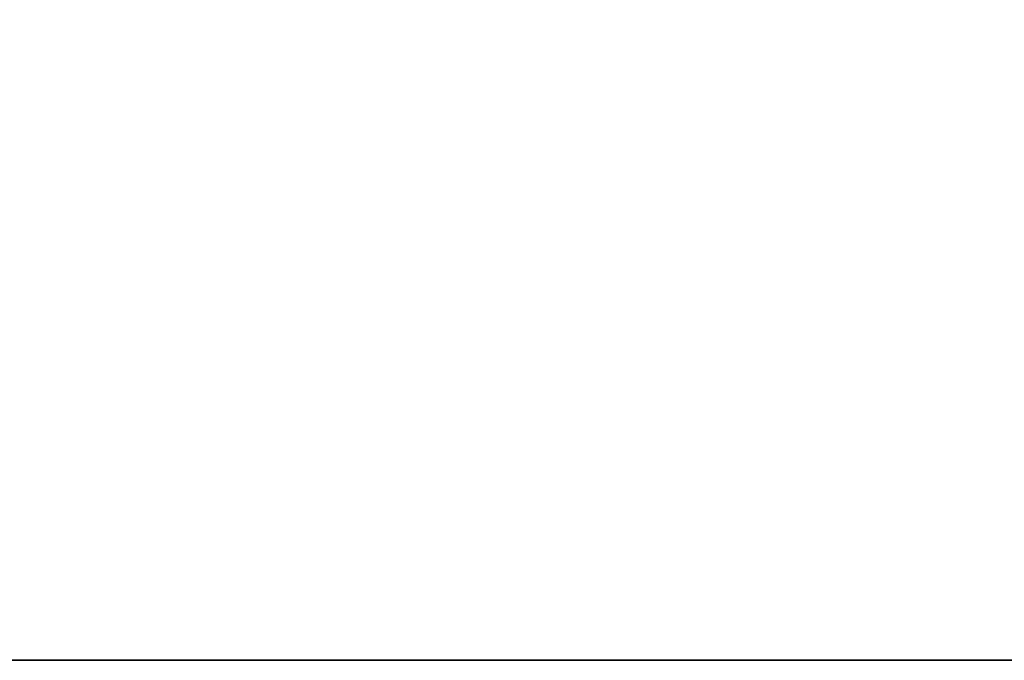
# Model space of a CAD drawing. Header units: millimetres. Extents: x -150 to 150, y -85 to 1149.
# Tile 391 of 656: x -63.988 to -63.373, y 1007.9 to 1008.3. Entities that reach past the tile are written whole.
import ezdxf

# ---------------------------------------------------------------- set-up
doc = ezdxf.new("R2010")
doc.units = ezdxf.units.MM
doc.header["$LTSCALE"] = 21.359881
doc.layers.add('9022', color=7, linetype='CONTINUOUS')
doc.layers.add('9025', color=7, linetype='CONTINUOUS')

msp = doc.modelspace()

# ---------------------------------------------------------------- linework, layer by layer
at = {"layer": '9022', "linetype": 'CONTINUOUS'}
for points in [[(-68.39935, 1007.9, 166.25244), (-57.6942, 1007.9, 161.3017), (-68.23326, 1007.9, 433.8322), (-68.39935, 1007.9, 166.25244)], [(-57.6942, 1007.9, 161.3017), (-46.58738, 1007.9, 157.18449), (-68.23326, 1007.9, 433.8322), (-57.6942, 1007.9, 161.3017)], [(-68.23326, 1007.9, 433.8322), (-46.58738, 1007.9, 157.18449), (-46.46939, 1007.9, 442.85394), (-68.23326, 1007.9, 433.8322)]]:
    msp.add_3dface(points, dxfattribs=at)
at = {"layer": '9025', "linetype": 'CONTINUOUS'}
for points in [[(-57.6942, 1007.9, 161.3017), (-68.39935, 1007.9, 166.25244), (-68.23326, 1009.4, 166.1678), (-57.6942, 1007.9, 161.3017)], [(-68.23326, 1007.9, 433.8322), (-57.6942, 1009.4, 438.6983), (-68.39935, 1009.4, 433.74756), (-68.23326, 1007.9, 433.8322)], [(-57.6942, 1007.9, 161.3017), (-68.23326, 1009.4, 166.1678), (-46.46939, 1009.4, 157.14606), (-57.6942, 1007.9, 161.3017)], [(-68.23326, 1007.9, 433.8322), (-46.46939, 1007.9, 442.85394), (-57.6942, 1009.4, 438.6983), (-68.23326, 1007.9, 433.8322)]]:
    msp.add_3dface(points, dxfattribs=at)

doc.saveas('drawing.dxf')
